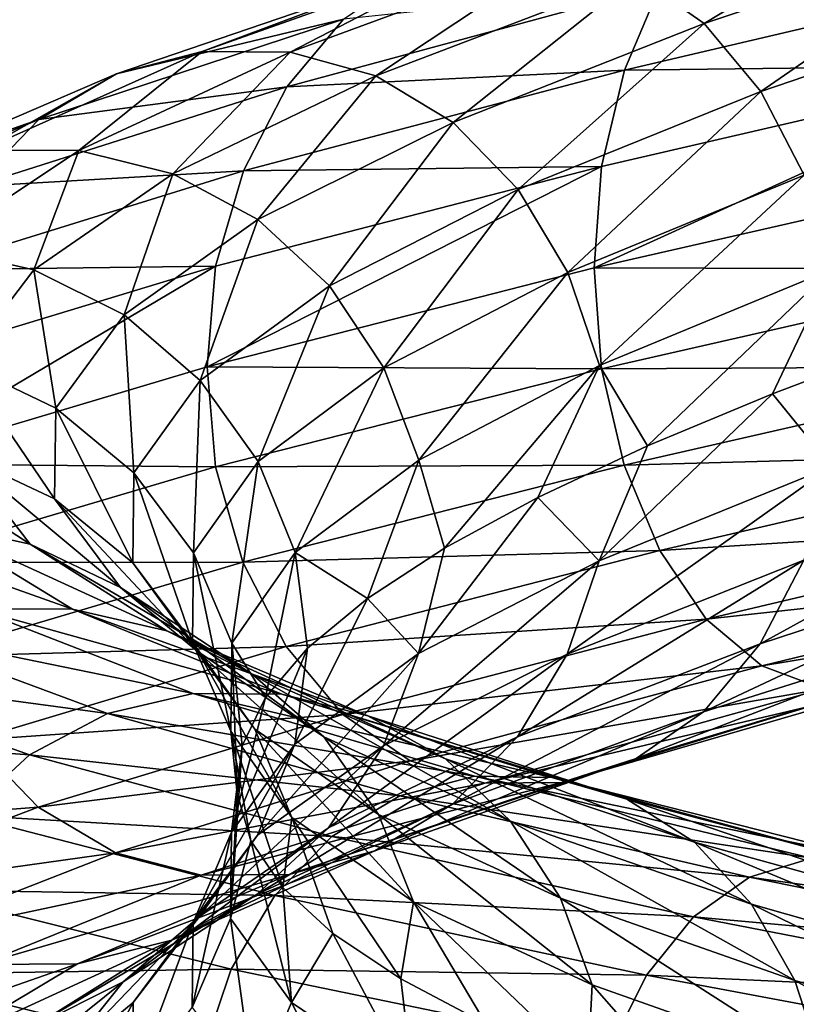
# Model space of a CAD drawing. Header units: metres. Extents: x -80 to 80, y -455 to 95.
# Tile 290 of 656: x -14.85 to -10.01, y -195.75 to -189.61. Entities that reach past the tile are written whole.
import ezdxf

# ---------------------------------------------------------------- set-up
doc = ezdxf.new("R2010")
doc.units = ezdxf.units.M
doc.layers.add('solid_501010_k_02', color=7, linetype='CONTINUOUS')
doc.layers.add('solid_501010_k_02_01', color=7, linetype='CONTINUOUS')

msp = doc.modelspace()

# ---------------------------------------------------------------- linework, layer by layer
at = {"layer": 'solid_501010_k_02'}
for points in [[(-10.58249, -189.631531, 1152.255493), (-11.003079, -189.336746, 1152.65686), (-9.059293, -188.708572, 1154.353882)], [(-8.713005, -189.007736, 1153.888306), (-10.58249, -189.631531, 1152.255493), (-9.059293, -188.708572, 1154.353882)], [(-10.229648, -190.056091, 1151.920166), (-10.58249, -189.631531, 1152.255493), (-8.713005, -189.007736, 1153.888306)], [(-8.422494, -189.437164, 1153.499512), (-10.229648, -190.056091, 1151.920166), (-8.713005, -189.007736, 1153.888306)], [(-11.947141, -189.17868, 1153.563232), (-13.715727, -189.805557, 1151.388794), (-12.412085, -189.318115, 1154.012207)], [(-13.165314, -189.810013, 1151.015137), (-13.715727, -189.805557, 1151.388794), (-11.947141, -189.17868, 1153.563232)], [(-11.467701, -189.185318, 1153.101929), (-13.165314, -189.810013, 1151.015137), (-11.947141, -189.17868, 1153.563232)], [(-12.631912, -189.957932, 1150.654297), (-13.165314, -189.810013, 1151.015137), (-11.467701, -189.185318, 1153.101929)], [(-11.003079, -189.336746, 1152.65686), (-12.631912, -189.957932, 1150.654297), (-11.467701, -189.185318, 1153.101929)], [(-12.412085, -189.318115, 1154.012207), (-14.249498, -189.945557, 1151.752563), (-12.833308, -189.604614, 1154.420776)], [(-13.715727, -189.805557, 1151.388794), (-14.249498, -189.945557, 1151.752563), (-12.412085, -189.318115, 1154.012207)], [(-8.383911, -189.287918, 1158.757568), (-11.080299, -189.923172, 1157.110474), (-8.491773, -189.891571, 1158.978516)], [(-10.857392, -189.394012, 1156.802612), (-11.080299, -189.923172, 1157.110474), (-8.383911, -189.287918, 1158.757568)], [(-12.149061, -190.248199, 1150.328857), (-12.631912, -189.957932, 1150.654297), (-11.003079, -189.336746, 1152.65686)], [(-10.58249, -189.631531, 1152.255493), (-12.149061, -190.248199, 1150.328857), (-11.003079, -189.336746, 1152.65686)], [(-10.857392, -189.394012, 1156.802612), (-13.186983, -190.026382, 1154.765015), (-11.080299, -189.923172, 1157.110474)], [(-12.833308, -189.604614, 1154.420776), (-13.186983, -190.026382, 1154.765015), (-10.857392, -189.394012, 1156.802612)], [(-9.959906, -190.578354, 1151.664429), (-10.229648, -190.056091, 1151.920166), (-8.422494, -189.437164, 1153.499512)], [(-12.833308, -189.604614, 1154.420776), (-14.733078, -190.230713, 1152.083252), (-13.186983, -190.026382, 1154.765015)], [(-14.249498, -189.945557, 1151.752563), (-14.733078, -190.230713, 1152.083252), (-12.833308, -189.604614, 1154.420776)], [(-11.743986, -190.667557, 1150.056641), (-12.149061, -190.248199, 1150.328857), (-10.58249, -189.631531, 1152.255493)], [(-10.229648, -190.056091, 1151.920166), (-11.743986, -190.667557, 1150.056641), (-10.58249, -189.631531, 1152.255493)], [(-13.715727, -189.805557, 1151.388794), (-15.090864, -190.421814, 1148.945923), (-14.249498, -189.945557, 1151.752563)], [(-14.485267, -190.4245, 1148.67041), (-15.090864, -190.421814, 1148.945923), (-13.715727, -189.805557, 1151.388794)], [(-13.165314, -189.810013, 1151.015137), (-14.485267, -190.4245, 1148.67041), (-13.715727, -189.805557, 1151.388794)], [(-13.898386, -190.569168, 1148.404419), (-14.485267, -190.4245, 1148.67041), (-13.165314, -189.810013, 1151.015137)], [(-12.631912, -189.957932, 1150.654297), (-13.898386, -190.569168, 1148.404419), (-13.165314, -189.810013, 1151.015137)], [(-11.080299, -189.923172, 1157.110474), (-13.457718, -190.551605, 1155.029419), (-11.222851, -190.522949, 1157.308472)], [(-13.186983, -190.026382, 1154.765015), (-13.457718, -190.551605, 1155.029419), (-11.080299, -189.923172, 1157.110474)], [(-8.491773, -189.891571, 1158.978516), (-11.268704, -191.156799, 1157.382568), (-8.521686, -190.529373, 1159.062866)], [(-8.491773, -189.891571, 1158.978516), (-11.222851, -190.522949, 1157.308472), (-11.268704, -191.156799, 1157.382568)], [(-11.080299, -189.923172, 1157.110474), (-11.222851, -190.522949, 1157.308472), (-8.491773, -189.891571, 1158.978516)], [(-14.249498, -189.945557, 1151.752563), (-15.678151, -190.561768, 1149.213989), (-14.733078, -190.230713, 1152.083252)], [(-15.090864, -190.421814, 1148.945923), (-15.678151, -190.561768, 1149.213989), (-14.249498, -189.945557, 1151.752563)], [(-13.367125, -190.85498, 1148.164307), (-13.898386, -190.569168, 1148.404419), (-12.631912, -189.957932, 1150.654297)], [(-12.149061, -190.248199, 1150.328857), (-13.367125, -190.85498, 1148.164307), (-12.631912, -189.957932, 1150.654297)], [(-13.186983, -190.026382, 1154.765015), (-15.139109, -190.649139, 1152.361816), (-13.457718, -190.551605, 1155.029419)], [(-14.733078, -190.230713, 1152.083252), (-15.139109, -190.649139, 1152.361816), (-13.186983, -190.026382, 1154.765015)], [(-11.434313, -191.184296, 1149.848755), (-11.743986, -190.667557, 1150.056641), (-10.229648, -190.056091, 1151.920166)], [(-9.959906, -190.578354, 1151.664429), (-11.434313, -191.184296, 1149.848755), (-10.229648, -190.056091, 1151.920166)], [(-14.733078, -190.230713, 1152.083252), (-16.210215, -190.844803, 1149.45752), (-15.139109, -190.649139, 1152.361816)], [(-15.678151, -190.561768, 1149.213989), (-16.210215, -190.844803, 1149.45752), (-14.733078, -190.230713, 1152.083252)], [(-12.921436, -191.268997, 1147.963257), (-13.367125, -190.85498, 1148.164307), (-12.149061, -190.248199, 1150.328857)], [(-11.743986, -190.667557, 1150.056641), (-12.921436, -191.268997, 1147.963257), (-12.149061, -190.248199, 1150.328857)], [(-14.485267, -190.4245, 1148.67041), (-15.388882, -191.026321, 1146.134277), (-15.090864, -190.421814, 1148.945923)], [(-14.76539, -191.168121, 1145.970703), (-15.388882, -191.026321, 1146.134277), (-14.485267, -190.4245, 1148.67041)], [(-13.898386, -190.569168, 1148.404419), (-14.76539, -191.168121, 1145.970703), (-14.485267, -190.4245, 1148.67041)], [(-13.457718, -190.551605, 1155.029419), (-15.449922, -191.169327, 1152.575195), (-13.630856, -191.14621, 1155.19873)], [(-15.139109, -190.649139, 1152.361816), (-15.449922, -191.169327, 1152.575195), (-13.457718, -190.551605, 1155.029419)], [(-11.222851, -190.522949, 1157.308472), (-13.683897, -191.772903, 1155.266602), (-11.268704, -191.156799, 1157.382568)], [(-11.222851, -190.522949, 1157.308472), (-13.630856, -191.14621, 1155.19873), (-13.683897, -191.772903, 1155.266602)], [(-13.457718, -190.551605, 1155.029419), (-13.630856, -191.14621, 1155.19873), (-11.222851, -190.522949, 1157.308472)], [(-8.521686, -190.529373, 1159.062866), (-11.268704, -191.156799, 1157.382568), (-8.492586, -191.164688, 1158.987915)], [(-14.200989, -191.449692, 1145.822876), (-14.76539, -191.168121, 1145.970703), (-13.898386, -190.569168, 1148.404419)], [(-13.367125, -190.85498, 1148.164307), (-14.200989, -191.449692, 1145.822876), (-13.898386, -190.569168, 1148.404419)], [(-11.23687, -191.765579, 1149.71582), (-11.434313, -191.184296, 1149.848755), (-9.959906, -190.578354, 1151.664429)], [(-9.787921, -191.165207, 1151.501709), (-11.23687, -191.765579, 1149.71582), (-9.959906, -190.578354, 1151.664429)], [(-12.580716, -191.779922, 1147.809082), (-12.921436, -191.268997, 1147.963257), (-11.743986, -190.667557, 1150.056641)], [(-11.434313, -191.184296, 1149.848755), (-12.580716, -191.779922, 1147.809082), (-11.743986, -190.667557, 1150.056641)], [(-13.727497, -191.858429, 1145.69873), (-14.200989, -191.449692, 1145.822876), (-13.367125, -190.85498, 1148.164307)], [(-12.921436, -191.268997, 1147.963257), (-13.727497, -191.858429, 1145.69873), (-13.367125, -190.85498, 1148.164307)], [(-14.76539, -191.168121, 1145.970703), (-15.210212, -191.753189, 1143.424316), (-15.388882, -191.026321, 1146.134277)], [(-13.630856, -191.14621, 1155.19873), (-15.714123, -192.377716, 1152.764648), (-13.683897, -191.772903, 1155.266602)], [(-13.630856, -191.14621, 1155.19873), (-15.648689, -191.757553, 1152.711182), (-15.714123, -192.377716, 1152.764648)], [(-15.449922, -191.169327, 1152.575195), (-15.648689, -191.757553, 1152.711182), (-13.630856, -191.14621, 1155.19873)], [(-11.268704, -191.156799, 1157.382568), (-13.683897, -191.772903, 1155.266602), (-11.223927, -191.78627, 1157.313965)], [(-11.268704, -191.156799, 1157.382568), (-11.223927, -191.78627, 1157.313965), (-8.492586, -191.164688, 1158.987915)], [(-9.787921, -191.165207, 1151.501709), (-10.936466, -192.267303, 1149.999634), (-11.23687, -191.765579, 1149.71582)], [(-8.492586, -191.164688, 1158.987915), (-11.223927, -191.78627, 1157.313965), (-8.385444, -191.771576, 1158.775757)], [(-9.787921, -191.165207, 1151.501709), (-10.156404, -191.942139, 1150.978882), (-10.936466, -192.267303, 1149.999634)], [(-9.787921, -191.165207, 1151.501709), (-9.288925, -191.613754, 1151.88208), (-10.156404, -191.942139, 1150.978882)], [(-14.628807, -192.030899, 1143.373169), (-15.210212, -191.753189, 1143.424316), (-14.76539, -191.168121, 1145.970703)], [(-14.200989, -191.449692, 1145.822876), (-14.628807, -192.030899, 1143.373169), (-14.76539, -191.168121, 1145.970703)], [(-12.363477, -192.355194, 1147.709595), (-12.580716, -191.779922, 1147.809082), (-11.434313, -191.184296, 1149.848755)], [(-11.23687, -191.765579, 1149.71582), (-12.363477, -192.355194, 1147.709595), (-11.434313, -191.184296, 1149.848755)], [(-13.365521, -192.363434, 1145.602783), (-13.727497, -191.858429, 1145.69873), (-12.921436, -191.268997, 1147.963257)], [(-12.580716, -191.779922, 1147.809082), (-13.365521, -192.363434, 1145.602783), (-12.921436, -191.268997, 1147.963257)], [(-14.141051, -192.434601, 1143.329468), (-14.628807, -192.030899, 1143.373169), (-14.200989, -191.449692, 1145.822876)], [(-13.727497, -191.858429, 1145.69873), (-14.141051, -192.434601, 1143.329468), (-14.200989, -191.449692, 1145.822876)], [(-9.789227, -192.394424, 1151.503418), (-10.156404, -191.942139, 1150.978882), (-9.288925, -191.613754, 1151.88208)], [(-13.683897, -191.772903, 1155.266602), (-15.714123, -192.377716, 1152.764648), (-13.632161, -192.397141, 1155.200562)], [(-14.635218, -192.597946, 1140.884644), (-15.216877, -192.323563, 1140.837769), (-15.210212, -191.753189, 1143.424316)], [(-14.628807, -192.030899, 1143.373169), (-14.635218, -192.597946, 1140.884644), (-15.210212, -191.753189, 1143.424316)], [(-13.683897, -191.772903, 1155.266602), (-13.632161, -192.397141, 1155.200562), (-11.223927, -191.78627, 1157.313965)], [(-13.13473, -192.932465, 1145.539917), (-13.365521, -192.363434, 1145.602783), (-12.580716, -191.779922, 1147.809082)], [(-12.363477, -192.355194, 1147.709595), (-13.13473, -192.932465, 1145.539917), (-12.580716, -191.779922, 1147.809082)], [(-11.23687, -191.765579, 1149.71582), (-12.204095, -192.904678, 1147.854858), (-12.363477, -192.355194, 1147.709595)], [(-11.23687, -191.765579, 1149.71582), (-11.6205, -192.587982, 1148.956177), (-12.204095, -192.904678, 1147.854858)], [(-11.23687, -191.765579, 1149.71582), (-10.936466, -192.267303, 1149.999634), (-11.6205, -192.587982, 1148.956177)], [(-11.223927, -191.78627, 1157.313965), (-11.082324, -192.387894, 1157.121216), (-8.385444, -191.771576, 1158.775757)], [(-8.385444, -191.771576, 1158.775757), (-11.082324, -192.387894, 1157.121216), (-8.2174, -192.308563, 1158.440918)], [(-11.223927, -191.78627, 1157.313965), (-13.632161, -192.397141, 1155.200562), (-11.082324, -192.387894, 1157.121216)], [(-13.768171, -192.933792, 1143.294678), (-14.141051, -192.434601, 1143.329468), (-13.727497, -191.858429, 1145.69873)], [(-13.365521, -192.363434, 1145.602783), (-13.768171, -192.933792, 1143.294678), (-13.727497, -191.858429, 1145.69873)], [(-11.238369, -192.984314, 1149.713745), (-10.936466, -192.267303, 1149.999634), (-10.156404, -191.942139, 1150.978882)], [(-9.789227, -192.394424, 1151.503418), (-11.238369, -192.984314, 1149.713745), (-10.156404, -191.942139, 1150.978882)], [(-14.147248, -192.996994, 1140.922729), (-14.635218, -192.597946, 1140.884644), (-14.628807, -192.030899, 1143.373169)], [(-14.141051, -192.434601, 1143.329468), (-14.147248, -192.996994, 1140.922729), (-14.628807, -192.030899, 1143.373169)], [(-14.788718, -192.879318, 1138.285156), (-15.413195, -192.742783, 1138.125366), (-15.859433, -192.185898, 1140.785278)], [(-15.216877, -192.323563, 1140.837769), (-14.788718, -192.879318, 1138.285156), (-15.859433, -192.185898, 1140.785278)], [(-11.238369, -192.984314, 1149.713745), (-11.6205, -192.587982, 1148.956177), (-10.936466, -192.267303, 1149.999634)], [(-14.223425, -193.150955, 1138.428711), (-14.788718, -192.879318, 1138.285156), (-15.216877, -192.323563, 1140.837769)], [(-14.635218, -192.597946, 1140.884644), (-14.223425, -193.150955, 1138.428711), (-15.216877, -192.323563, 1140.837769)], [(-11.082324, -192.387894, 1157.121216), (-10.860235, -192.919983, 1156.817993), (-8.2174, -192.308563, 1158.440918)], [(-15.714123, -192.377716, 1152.764648), (-15.650188, -192.993881, 1152.709106), (-13.632161, -192.397141, 1155.200562)], [(-13.530427, -193.496506, 1143.269897), (-13.768171, -192.933792, 1143.294678), (-13.365521, -192.363434, 1145.602783)], [(-13.632161, -192.397141, 1155.200562), (-13.460177, -192.992447, 1155.032715), (-11.082324, -192.387894, 1157.121216)], [(-13.13473, -192.932465, 1145.539917), (-13.530427, -193.496506, 1143.269897), (-13.365521, -192.363434, 1145.602783)], [(-11.082324, -192.387894, 1157.121216), (-13.460177, -192.992447, 1155.032715), (-10.860235, -192.919983, 1156.817993)], [(-12.363477, -192.355194, 1147.709595), (-12.68408, -193.218094, 1146.701904), (-13.13473, -192.932465, 1145.539917)], [(-12.363477, -192.355194, 1147.709595), (-12.204095, -192.904678, 1147.854858), (-12.68408, -193.218094, 1146.701904)], [(-11.437137, -193.56572, 1149.844727), (-11.238369, -192.984314, 1149.713745), (-9.789227, -192.394424, 1151.503418)], [(-9.962365, -192.980621, 1151.667725), (-11.437137, -193.56572, 1149.844727), (-9.789227, -192.394424, 1151.503418)], [(-10.2331, -193.501801, 1151.924683), (-9.962365, -192.980621, 1151.667725), (-8.20243, -192.384415, 1153.214111)], [(-8.425337, -192.90889, 1153.514526), (-10.2331, -193.501801, 1151.924683), (-8.20243, -192.384415, 1153.214111)], [(-13.632161, -192.397141, 1155.200562), (-15.650188, -192.993881, 1152.709106), (-13.460177, -192.992447, 1155.032715)], [(-13.774204, -193.490631, 1140.949951), (-14.147248, -192.996994, 1140.922729), (-14.141051, -192.434601, 1143.329468)], [(-13.768171, -192.933792, 1143.294678), (-13.774204, -193.490631, 1140.949951), (-14.141051, -192.434601, 1143.329468)], [(-13.749186, -193.545898, 1138.547485), (-14.223425, -193.150955, 1138.428711), (-14.635218, -192.597946, 1140.884644)], [(-14.147248, -192.996994, 1140.922729), (-13.749186, -193.545898, 1138.547485), (-14.635218, -192.597946, 1140.884644)], [(-12.365126, -193.562134, 1147.703857), (-12.204095, -192.904678, 1147.854858), (-11.6205, -192.587982, 1148.956177)], [(-11.238369, -192.984314, 1149.713745), (-12.365126, -193.562134, 1147.703857), (-11.6205, -192.587982, 1148.956177)], [(-14.523482, -193.285294, 1135.578125), (-15.130677, -193.282547, 1135.306274), (-16.057587, -192.741302, 1137.959839)], [(-15.413195, -192.742783, 1138.125366), (-14.523482, -193.285294, 1135.578125), (-16.057587, -192.741302, 1137.959839)], [(-13.935053, -193.421356, 1135.840576), (-14.523482, -193.285294, 1135.578125), (-15.413195, -192.742783, 1138.125366)], [(-14.788718, -192.879318, 1138.285156), (-13.935053, -193.421356, 1135.840576), (-15.413195, -192.742783, 1138.125366)], [(-13.40239, -193.690903, 1136.07666), (-13.935053, -193.421356, 1135.840576), (-14.788718, -192.879318, 1138.285156)], [(-14.223425, -193.150955, 1138.428711), (-13.40239, -193.690903, 1136.07666), (-14.788718, -192.879318, 1138.285156)], [(-13.536357, -194.04718, 1140.964111), (-13.774204, -193.490631, 1140.949951), (-13.768171, -192.933792, 1143.294678)], [(-13.530427, -193.496506, 1143.269897), (-13.536357, -194.04718, 1140.964111), (-13.768171, -192.933792, 1143.294678)], [(-13.13473, -192.932465, 1145.539917), (-13.319272, -193.835602, 1144.276611), (-13.530427, -193.496506, 1143.269897)], [(-13.460177, -192.992447, 1155.032715), (-13.190435, -193.518814, 1154.769775), (-10.860235, -192.919983, 1156.817993)], [(-13.13473, -192.932465, 1145.539917), (-13.057474, -193.528763, 1145.504639), (-13.319272, -193.835602, 1144.276611)], [(-10.860235, -192.919983, 1156.817993), (-13.190435, -193.518814, 1154.769775), (-10.569725, -193.348038, 1156.421265)], [(-13.13473, -192.932465, 1145.539917), (-12.68408, -193.218094, 1146.701904), (-13.057474, -193.528763, 1145.504639)], [(-12.365126, -193.562134, 1147.703857), (-12.68408, -193.218094, 1146.701904), (-12.204095, -192.904678, 1147.854858)], [(-10.586775, -193.92485, 1152.26123), (-10.2331, -193.501801, 1151.924683), (-8.425337, -192.90889, 1153.514526)], [(-8.716533, -193.334518, 1153.907104), (-10.586775, -193.92485, 1152.26123), (-8.425337, -192.90889, 1153.514526)], [(-15.650188, -192.993881, 1152.709106), (-15.452745, -193.582001, 1152.571045), (-13.460177, -192.992447, 1155.032715)], [(-13.460177, -192.992447, 1155.032715), (-15.452745, -193.582001, 1152.571045), (-13.190435, -193.518814, 1154.769775)], [(-13.386639, -194.034424, 1138.635864), (-13.749186, -193.545898, 1138.547485), (-14.147248, -192.996994, 1140.922729)], [(-13.774204, -193.490631, 1140.949951), (-13.386639, -194.034424, 1138.635864), (-14.147248, -192.996994, 1140.922729)], [(-12.583823, -194.137924, 1147.797852), (-12.365126, -193.562134, 1147.703857), (-11.238369, -192.984314, 1149.713745)], [(-11.437137, -193.56572, 1149.844727), (-12.583823, -194.137924, 1147.797852), (-11.238369, -192.984314, 1149.713745)], [(-11.74795, -194.082596, 1150.050903), (-11.437137, -193.56572, 1149.844727), (-9.962365, -192.980621, 1151.667725)], [(-10.2331, -193.501801, 1151.924683), (-11.74795, -194.082596, 1150.050903), (-9.962365, -192.980621, 1151.667725)], [(-12.955526, -194.082382, 1136.272705), (-13.40239, -193.690903, 1136.07666), (-14.223425, -193.150955, 1138.428711)], [(-13.749186, -193.545898, 1138.547485), (-12.955526, -194.082382, 1136.272705), (-14.223425, -193.150955, 1138.428711)], [(-13.136483, -194.126663, 1145.530518), (-13.057474, -193.528763, 1145.504639), (-12.68408, -193.218094, 1146.701904)], [(-12.365126, -193.562134, 1147.703857), (-13.136483, -194.126663, 1145.530518), (-12.68408, -193.218094, 1146.701904)], [(-15.130677, -193.282547, 1135.306274), (-13.770294, -193.810593, 1132.844849), (-15.719514, -193.412704, 1135.041504)], [(-13.217692, -193.815109, 1133.21521), (-13.770294, -193.810593, 1132.844849), (-15.130677, -193.282547, 1135.306274)], [(-14.523482, -193.285294, 1135.578125), (-13.217692, -193.815109, 1133.21521), (-15.130677, -193.282547, 1135.306274)], [(-12.682168, -193.95134, 1133.572876), (-13.217692, -193.815109, 1133.21521), (-14.523482, -193.285294, 1135.578125)], [(-13.935053, -193.421356, 1135.840576), (-12.682168, -193.95134, 1133.572876), (-14.523482, -193.285294, 1135.578125)], [(-13.190435, -193.518814, 1154.769775), (-12.837593, -193.942169, 1154.426514), (-10.569725, -193.348038, 1156.421265)], [(-10.569725, -193.348038, 1156.421265), (-12.837593, -193.942169, 1154.426514), (-10.223436, -193.639816, 1155.949219)], [(-11.007998, -194.217773, 1152.66333), (-10.586775, -193.92485, 1152.26123), (-8.716533, -193.334518, 1153.907104)], [(-9.063343, -193.629105, 1154.375366), (-11.007998, -194.217773, 1152.66333), (-8.716533, -193.334518, 1153.907104)], [(-15.719514, -193.412704, 1135.041504), (-14.30619, -193.937271, 1132.484131), (-16.252981, -193.675217, 1134.800415)], [(-13.770294, -193.810593, 1132.844849), (-14.30619, -193.937271, 1132.484131), (-15.719514, -193.412704, 1135.041504)], [(-12.197396, -194.219513, 1133.894775), (-12.682168, -193.95134, 1133.572876), (-13.935053, -193.421356, 1135.840576)], [(-13.40239, -193.690903, 1136.07666), (-12.197396, -194.219513, 1133.894775), (-13.935053, -193.421356, 1135.840576)], [(-13.155482, -194.585098, 1138.688354), (-13.386639, -194.034424, 1138.635864), (-13.774204, -193.490631, 1140.949951)], [(-13.536357, -194.04718, 1140.964111), (-13.155482, -194.585098, 1138.688354), (-13.774204, -193.490631, 1140.949951)], [(-13.530427, -193.496506, 1143.269897), (-13.49622, -194.436142, 1141.777588), (-13.536357, -194.04718, 1140.964111)], [(-13.530427, -193.496506, 1143.269897), (-13.319272, -193.835602, 1144.276611), (-13.465854, -194.137665, 1143.032349)], [(-13.530427, -193.496506, 1143.269897), (-13.465854, -194.137665, 1143.032349), (-13.49622, -194.436142, 1141.777588)], [(-15.452745, -193.582001, 1152.571045), (-15.143072, -194.102036, 1152.355957), (-13.190435, -193.518814, 1154.769775)], [(-13.190435, -193.518814, 1154.769775), (-15.143072, -194.102036, 1152.355957), (-12.837593, -193.942169, 1154.426514)], [(-12.613907, -194.56636, 1136.419556), (-12.955526, -194.082382, 1136.272705), (-13.749186, -193.545898, 1138.547485)], [(-13.386639, -194.034424, 1138.635864), (-12.613907, -194.56636, 1136.419556), (-13.749186, -193.545898, 1138.547485)], [(-13.532232, -194.677368, 1143.256958), (-13.319272, -193.835602, 1144.276611), (-13.057474, -193.528763, 1145.504639)], [(-13.136483, -194.126663, 1145.530518), (-13.532232, -194.677368, 1143.256958), (-13.057474, -193.528763, 1145.504639)], [(-13.368823, -194.696121, 1145.584473), (-13.136483, -194.126663, 1145.530518), (-12.365126, -193.562134, 1147.703857)], [(-12.583823, -194.137924, 1147.797852), (-13.368823, -194.696121, 1145.584473), (-12.365126, -193.562134, 1147.703857)], [(-12.15398, -194.502045, 1150.321655), (-11.74795, -194.082596, 1150.050903), (-10.2331, -193.501801, 1151.924683)], [(-10.586775, -193.92485, 1152.26123), (-12.15398, -194.502045, 1150.321655), (-10.2331, -193.501801, 1151.924683)], [(-12.925797, -194.649582, 1147.947021), (-12.583823, -194.137924, 1147.797852), (-11.437137, -193.56572, 1149.844727)], [(-11.74795, -194.082596, 1150.050903), (-12.925797, -194.649582, 1147.947021), (-11.437137, -193.56572, 1149.844727)], [(-16.252981, -193.675217, 1134.800415), (-14.791694, -194.194504, 1132.15564), (-16.700899, -194.058365, 1134.595825)], [(-14.30619, -193.937271, 1132.484131), (-14.791694, -194.194504, 1132.15564), (-16.252981, -193.675217, 1134.800415)], [(-12.837593, -193.942169, 1154.426514), (-12.417004, -194.230576, 1154.018799), (-10.223436, -193.639816, 1155.949219)], [(-10.223436, -193.639816, 1155.949219), (-12.417004, -194.230576, 1154.018799), (-9.840894, -193.783173, 1155.428955)], [(-11.472942, -194.367279, 1153.109009), (-11.007998, -194.217773, 1152.66333), (-9.063343, -193.629105, 1154.375366)], [(-9.446152, -193.779129, 1154.893433), (-11.472942, -194.367279, 1153.109009), (-9.063343, -193.629105, 1154.375366)], [(-11.790709, -194.608231, 1134.162231), (-12.197396, -194.219513, 1133.894775), (-13.40239, -193.690903, 1136.07666)], [(-12.955526, -194.082382, 1136.272705), (-11.790709, -194.608231, 1134.162231), (-13.40239, -193.690903, 1136.07666)], [(-12.417004, -194.230576, 1154.018799), (-11.952382, -194.371964, 1153.57019), (-9.840894, -193.783173, 1155.428955)], [(-11.952382, -194.371964, 1153.57019), (-11.472942, -194.367279, 1153.109009), (-9.446152, -193.779129, 1154.893433)], [(-9.840894, -193.783173, 1155.428955), (-11.952382, -194.371964, 1153.57019), (-9.446152, -193.779129, 1154.893433)], [(-13.770294, -193.810593, 1132.844849), (-12.015117, -194.328033, 1130.647095), (-14.30619, -193.937271, 1132.484131)], [(-11.532949, -194.334763, 1131.105469), (-12.015117, -194.328033, 1130.647095), (-13.770294, -193.810593, 1132.844849)], [(-13.217692, -193.815109, 1133.21521), (-11.532949, -194.334763, 1131.105469), (-13.770294, -193.810593, 1132.844849)], [(-13.532232, -194.677368, 1143.256958), (-13.465854, -194.137665, 1143.032349), (-13.319272, -193.835602, 1144.276611)], [(-11.065684, -194.471725, 1131.547852), (-11.532949, -194.334763, 1131.105469), (-13.217692, -193.815109, 1133.21521)], [(-12.682168, -193.95134, 1133.572876), (-11.065684, -194.471725, 1131.547852), (-13.217692, -193.815109, 1133.21521)], [(-12.63756, -194.792389, 1150.646118), (-12.15398, -194.502045, 1150.321655), (-10.586775, -193.92485, 1152.26123)], [(-11.007998, -194.217773, 1152.66333), (-12.63756, -194.792389, 1150.646118), (-10.586775, -193.92485, 1152.26123)], [(-15.143072, -194.102036, 1152.355957), (-14.737997, -194.520386, 1152.075928), (-12.837593, -193.942169, 1154.426514)], [(-14.30619, -193.937271, 1132.484131), (-12.482707, -194.450989, 1130.200806), (-14.791694, -194.194504, 1132.15564)], [(-12.837593, -193.942169, 1154.426514), (-14.737997, -194.520386, 1152.075928), (-12.417004, -194.230576, 1154.018799)], [(-12.015117, -194.328033, 1130.647095), (-12.482707, -194.450989, 1130.200806), (-14.30619, -193.937271, 1132.484131)], [(-10.642702, -194.739212, 1131.946167), (-11.065684, -194.471725, 1131.547852), (-12.682168, -193.95134, 1133.572876)], [(-12.197396, -194.219513, 1133.894775), (-10.642702, -194.739212, 1131.946167), (-12.682168, -193.95134, 1133.572876)], [(-13.536357, -194.04718, 1140.964111), (-13.49622, -194.436142, 1141.777588), (-13.410647, -194.731262, 1140.522461)], [(-13.536357, -194.04718, 1140.964111), (-13.410647, -194.731262, 1140.522461), (-13.21079, -195.021851, 1139.283691)], [(-13.536357, -194.04718, 1140.964111), (-13.21079, -195.021851, 1139.283691), (-13.155482, -194.585098, 1138.688354)], [(-12.396094, -195.111633, 1136.508667), (-12.613907, -194.56636, 1136.419556), (-13.386639, -194.034424, 1138.635864)], [(-13.155482, -194.585098, 1138.688354), (-12.396094, -195.111633, 1136.508667), (-13.386639, -194.034424, 1138.635864)], [(-14.791694, -194.194504, 1132.15564), (-15.19934, -194.570755, 1131.877319), (-16.700899, -194.058365, 1134.595825)], [(-15.143072, -194.102036, 1152.355957), (-16.661316, -194.667465, 1149.646118), (-14.737997, -194.520386, 1152.075928)], [(-13.372537, -195.064484, 1148.144287), (-12.925797, -194.649582, 1147.947021), (-11.74795, -194.082596, 1150.050903)], [(-12.15398, -194.502045, 1150.321655), (-13.372537, -195.064484, 1148.144287), (-11.74795, -194.082596, 1150.050903)], [(-11.479804, -195.088333, 1134.363159), (-11.790709, -194.608231, 1134.162231), (-12.955526, -194.082382, 1136.272705)], [(-12.613907, -194.56636, 1136.419556), (-11.479804, -195.088333, 1134.363159), (-12.955526, -194.082382, 1136.272705)], [(-13.771571, -195.23996, 1143.269409), (-13.532232, -194.677368, 1143.256958), (-13.136483, -194.126663, 1145.530518)], [(-13.368823, -194.696121, 1145.584473), (-13.771571, -195.23996, 1143.269409), (-13.136483, -194.126663, 1145.530518)], [(-13.73213, -195.201752, 1145.672485), (-13.368823, -194.696121, 1145.584473), (-12.583823, -194.137924, 1147.797852)], [(-12.925797, -194.649582, 1147.947021), (-13.73213, -195.201752, 1145.672485), (-12.583823, -194.137924, 1147.797852)], [(-13.538162, -195.214493, 1140.947632), (-13.49622, -194.436142, 1141.777588), (-13.465854, -194.137665, 1143.032349)], [(-13.532232, -194.677368, 1143.256958), (-13.538162, -195.214493, 1140.947632), (-13.465854, -194.137665, 1143.032349)], [(-14.791694, -194.194504, 1132.15564), (-12.906327, -194.703003, 1129.794434), (-15.19934, -194.570755, 1131.877319)], [(-12.482707, -194.450989, 1130.200806), (-12.906327, -194.703003, 1129.794434), (-14.791694, -194.194504, 1132.15564)], [(-14.737997, -194.520386, 1152.075928), (-14.255146, -194.805481, 1151.744263), (-12.417004, -194.230576, 1154.018799)], [(-12.417004, -194.230576, 1154.018799), (-14.255146, -194.805481, 1151.744263), (-11.952382, -194.371964, 1153.57019)], [(-13.171331, -194.940536, 1151.00647), (-12.63756, -194.792389, 1150.646118), (-11.007998, -194.217773, 1152.66333)], [(-11.472942, -194.367279, 1153.109009), (-13.171331, -194.940536, 1151.00647), (-11.007998, -194.217773, 1152.66333)], [(-10.287851, -195.1259, 1132.277344), (-10.642702, -194.739212, 1131.946167), (-12.197396, -194.219513, 1133.894775)], [(-11.790709, -194.608231, 1134.162231), (-10.287851, -195.1259, 1132.277344), (-12.197396, -194.219513, 1133.894775)], [(-12.015117, -194.328033, 1130.647095), (-9.91442, -194.838135, 1128.775879), (-12.482707, -194.450989, 1130.200806)], [(-9.516555, -194.847366, 1129.309082), (-9.91442, -194.838135, 1128.775879), (-12.015117, -194.328033, 1130.647095)], [(-11.532949, -194.334763, 1131.105469), (-9.516555, -194.847366, 1129.309082), (-12.015117, -194.328033, 1130.647095)], [(-9.130984, -194.985565, 1129.823608), (-9.516555, -194.847366, 1129.309082), (-11.532949, -194.334763, 1131.105469)], [(-11.065684, -194.471725, 1131.547852), (-9.130984, -194.985565, 1129.823608), (-11.532949, -194.334763, 1131.105469)], [(-14.255146, -194.805481, 1151.744263), (-13.721745, -194.945251, 1151.380127), (-11.952382, -194.371964, 1153.57019)], [(-13.721745, -194.945251, 1151.380127), (-13.171331, -194.940536, 1151.00647), (-11.472942, -194.367279, 1153.109009)], [(-11.952382, -194.371964, 1153.57019), (-13.721745, -194.945251, 1151.380127), (-11.472942, -194.367279, 1153.109009)], [(-13.538162, -195.214493, 1140.947632), (-13.410647, -194.731262, 1140.522461), (-13.49622, -194.436142, 1141.777588)], [(-12.482707, -194.450989, 1130.200806), (-10.300258, -194.957336, 1128.256836), (-12.906327, -194.703003, 1129.794434)], [(-9.91442, -194.838135, 1128.775879), (-10.300258, -194.957336, 1128.256836), (-12.482707, -194.450989, 1130.200806)], [(-8.781956, -195.253006, 1130.286743), (-9.130984, -194.985565, 1129.823608), (-11.065684, -194.471725, 1131.547852)], [(-10.642702, -194.739212, 1131.946167), (-8.781956, -195.253006, 1130.286743), (-11.065684, -194.471725, 1131.547852)], [(-16.661316, -194.667465, 1149.646118), (-16.215626, -195.080719, 1149.437378), (-14.737997, -194.520386, 1152.075928)], [(-14.737997, -194.520386, 1152.075928), (-16.215626, -195.080719, 1149.437378), (-14.255146, -194.805481, 1151.744263)], [(-13.9046, -195.351318, 1148.381592), (-13.372537, -195.064484, 1148.144287), (-12.15398, -194.502045, 1150.321655)], [(-12.63756, -194.792389, 1150.646118), (-13.9046, -195.351318, 1148.381592), (-12.15398, -194.502045, 1150.321655)], [(-15.19934, -194.570755, 1131.877319), (-13.262014, -195.072632, 1129.450195), (-15.511389, -195.037354, 1131.660889)], [(-12.906327, -194.703003, 1129.794434), (-13.262014, -195.072632, 1129.450195), (-15.19934, -194.570755, 1131.877319)], [(-13.155482, -194.585098, 1138.688354), (-13.21079, -195.021851, 1139.283691), (-12.89867, -195.308182, 1138.071777)], [(-13.155482, -194.585098, 1138.688354), (-12.89867, -195.308182, 1138.071777), (-12.475591, -195.591476, 1136.893433)], [(-13.155482, -194.585098, 1138.688354), (-12.475591, -195.591476, 1136.893433), (-12.396094, -195.111633, 1136.508667)], [(-11.281575, -195.62883, 1134.486328), (-11.479804, -195.088333, 1134.363159), (-12.613907, -194.56636, 1136.419556)], [(-12.396094, -195.111633, 1136.508667), (-11.281575, -195.62883, 1134.486328), (-12.613907, -194.56636, 1136.419556)], [(-14.206738, -195.611237, 1145.790283), (-13.73213, -195.201752, 1145.672485), (-12.925797, -194.649582, 1147.947021)], [(-13.372537, -195.064484, 1148.144287), (-14.206738, -195.611237, 1145.790283), (-12.925797, -194.649582, 1147.947021)], [(-10.016575, -195.602905, 1132.526489), (-10.287851, -195.1259, 1132.277344), (-11.790709, -194.608231, 1134.162231)], [(-11.479804, -195.088333, 1134.363159), (-10.016575, -195.602905, 1132.526489), (-11.790709, -194.608231, 1134.162231)], [(-14.145823, -195.738922, 1143.293335), (-13.771571, -195.23996, 1143.269409), (-13.368823, -194.696121, 1145.584473)], [(-13.73213, -195.201752, 1145.672485), (-14.145823, -195.738922, 1143.293335), (-13.368823, -194.696121, 1145.584473)], [(-13.777606, -195.769897, 1140.917847), (-13.538162, -195.214493, 1140.947632), (-13.532232, -194.677368, 1143.256958)], [(-13.771571, -195.23996, 1143.269409), (-13.777606, -195.769897, 1140.917847), (-13.532232, -194.677368, 1143.256958)], [(-12.906327, -194.703003, 1129.794434), (-10.649814, -195.204346, 1127.784058), (-13.262014, -195.072632, 1129.450195)], [(-10.300258, -194.957336, 1128.256836), (-10.649814, -195.204346, 1127.784058), (-12.906327, -194.703003, 1129.794434)], [(-13.538162, -195.214493, 1140.947632), (-13.157238, -195.739029, 1138.668457), (-13.410647, -194.731262, 1140.522461)], [(-13.157238, -195.739029, 1138.668457), (-13.21079, -195.021851, 1139.283691), (-13.410647, -194.731262, 1140.522461)], [(-8.489146, -195.638443, 1130.671875), (-8.781956, -195.253006, 1130.286743), (-10.642702, -194.739212, 1131.946167)], [(-10.287851, -195.1259, 1132.277344), (-8.489146, -195.638443, 1130.671875), (-10.642702, -194.739212, 1131.946167)], [(-16.215626, -195.080719, 1149.437378), (-15.684365, -195.362686, 1149.191162), (-14.255146, -194.805481, 1151.744263)], [(-14.255146, -194.805481, 1151.744263), (-15.684365, -195.362686, 1149.191162), (-13.721745, -194.945251, 1151.380127)], [(-14.491888, -195.497269, 1148.64624), (-13.9046, -195.351318, 1148.381592), (-12.63756, -194.792389, 1150.646118)], [(-13.171331, -194.940536, 1151.00647), (-14.491888, -195.497269, 1148.64624), (-12.63756, -194.792389, 1150.646118)], [(-9.91442, -194.838135, 1128.775879), (-7.53039, -195.344711, 1127.283447), (-10.300258, -194.957336, 1128.256836)], [(-15.684365, -195.362686, 1149.191162), (-15.097485, -195.501328, 1148.921753), (-13.721745, -194.945251, 1151.380127)], [(-15.097485, -195.501328, 1148.921753), (-14.491888, -195.497269, 1148.64624), (-13.171331, -194.940536, 1151.00647)], [(-13.721745, -194.945251, 1151.380127), (-15.097485, -195.501328, 1148.921753), (-13.171331, -194.940536, 1151.00647)], [(-10.300258, -194.957336, 1128.256836), (-7.823448, -195.460281, 1126.706299), (-10.649814, -195.204346, 1127.784058)], [(-7.53039, -195.344711, 1127.283447), (-7.823448, -195.460281, 1126.706299), (-10.300258, -194.957336, 1128.256836)], [(-15.511389, -195.037354, 1131.660889), (-13.534289, -195.531631, 1129.182861), (-15.710948, -195.564575, 1131.517456)], [(-13.262014, -195.072632, 1129.450195), (-13.534289, -195.531631, 1129.182861), (-15.511389, -195.037354, 1131.660889)], [(-13.157238, -195.739029, 1138.668457), (-12.89867, -195.308182, 1138.071777), (-13.21079, -195.021851, 1139.283691)], [(-14.771992, -195.893692, 1145.933594), (-14.206738, -195.611237, 1145.790283), (-13.372537, -195.064484, 1148.144287)], [(-13.9046, -195.351318, 1148.381592), (-14.771992, -195.893692, 1145.933594), (-13.372537, -195.064484, 1148.144287)], [(-13.262014, -195.072632, 1129.450195), (-10.943314, -195.567871, 1127.383667), (-13.534289, -195.531631, 1129.182861)], [(-10.649814, -195.204346, 1127.784058), (-10.943314, -195.567871, 1127.383667), (-13.262014, -195.072632, 1129.450195)], [(-9.843613, -196.139343, 1132.679688), (-10.016575, -195.602905, 1132.526489), (-11.479804, -195.088333, 1134.363159)], [(-11.281575, -195.62883, 1134.486328), (-9.843613, -196.139343, 1132.679688), (-11.479804, -195.088333, 1134.363159)], [(-12.396094, -195.111633, 1136.508667), (-12.475591, -195.591476, 1136.893433), (-11.944319, -195.872849, 1135.755127)], [(-12.396094, -195.111633, 1136.508667), (-11.944319, -195.872849, 1135.755127), (-11.309166, -196.152664, 1134.667114)], [(-12.396094, -195.111633, 1136.508667), (-11.309166, -196.152664, 1134.667114), (-11.281575, -195.62883, 1134.486328)], [(-8.2653, -196.113144, 1130.961792), (-8.489146, -195.638443, 1130.671875), (-10.287851, -195.1259, 1132.277344)], [(-10.016575, -195.602905, 1132.526489), (-8.2653, -196.113144, 1130.961792), (-10.287851, -195.1259, 1132.277344)], [(-14.634729, -196.142273, 1143.328125), (-14.145823, -195.738922, 1143.293335), (-13.73213, -195.201752, 1145.672485)], [(-14.206738, -195.611237, 1145.790283), (-14.634729, -196.142273, 1143.328125), (-13.73213, -195.201752, 1145.672485)], [(-13.777606, -195.769897, 1140.917847), (-13.389944, -196.287109, 1138.597168), (-13.538162, -195.214493, 1140.947632)], [(-13.389944, -196.287109, 1138.597168), (-13.157238, -195.739029, 1138.668457), (-13.538162, -195.214493, 1140.947632)], [(-10.649814, -195.204346, 1127.784058), (-8.088949, -195.702728, 1126.180542), (-10.943314, -195.567871, 1127.383667)], [(-7.823448, -195.460281, 1126.706299), (-8.088949, -195.702728, 1126.180542), (-10.649814, -195.204346, 1127.784058)], [(-14.152023, -196.261703, 1140.876831), (-13.777606, -195.769897, 1140.917847), (-13.771571, -195.23996, 1143.269409)], [(-14.145823, -195.738922, 1143.293335), (-14.152023, -196.261703, 1140.876831), (-13.771571, -195.23996, 1143.269409)], [(-13.157238, -195.739029, 1138.668457), (-12.397748, -196.252762, 1136.485474), (-12.89867, -195.308182, 1138.071777)], [(-12.397748, -196.252762, 1136.485474), (-12.475591, -195.591476, 1136.893433), (-12.89867, -195.308182, 1138.071777)], [(-15.395916, -196.036606, 1146.094971), (-14.771992, -195.893692, 1145.933594), (-13.9046, -195.351318, 1148.381592)], [(-14.491888, -195.497269, 1148.64624), (-15.395916, -196.036606, 1146.094971), (-13.9046, -195.351318, 1148.381592)], [(-16.039291, -196.039307, 1146.26416), (-15.395916, -196.036606, 1146.094971), (-14.491888, -195.497269, 1148.64624)], [(-15.097485, -195.501328, 1148.921753), (-16.039291, -196.039307, 1146.26416), (-14.491888, -195.497269, 1148.64624)], [(-15.710948, -195.564575, 1131.517456), (-13.7782, -196.59906, 1128.94397), (-15.787184, -196.120834, 1131.467773)], [(-13.534289, -195.531631, 1129.182861), (-13.708412, -196.050827, 1129.006348), (-15.710948, -195.564575, 1131.517456)], [(-15.710948, -195.564575, 1131.517456), (-13.708412, -196.050827, 1129.006348), (-13.7782, -196.59906, 1128.94397)], [(-13.534289, -195.531631, 1129.182861), (-11.167984, -196.020065, 1127.072998), (-13.708412, -196.050827, 1129.006348)], [(-10.943314, -195.567871, 1127.383667), (-11.167984, -196.020065, 1127.072998), (-13.534289, -195.531631, 1129.182861)], [(-10.943314, -195.567871, 1127.383667), (-8.311874, -196.060913, 1125.735352), (-11.167984, -196.020065, 1127.072998)], [(-8.088949, -195.702728, 1126.180542), (-8.311874, -196.060913, 1125.735352), (-10.943314, -195.567871, 1127.383667)], [(-15.217012, -196.419556, 1143.373291), (-14.634729, -196.142273, 1143.328125), (-14.206738, -195.611237, 1145.790283)], [(-14.771992, -195.893692, 1145.933594), (-15.217012, -196.419556, 1143.373291), (-14.206738, -195.611237, 1145.790283)], [(-12.397748, -196.252762, 1136.485474), (-11.944319, -195.872849, 1135.755127), (-12.475591, -195.591476, 1136.893433)], [(-11.281575, -195.62883, 1134.486328), (-11.309166, -196.152664, 1134.667114), (-10.577922, -196.430115, 1133.643921)], [(-11.281575, -195.62883, 1134.486328), (-10.577922, -196.430115, 1133.643921), (-9.843613, -196.139343, 1132.679688)], [(-8.122578, -196.646362, 1131.140381), (-8.2653, -196.113144, 1130.961792), (-10.016575, -195.602905, 1132.526489)], [(-9.843613, -196.139343, 1132.679688), (-8.122578, -196.646362, 1131.140381), (-10.016575, -195.602905, 1132.526489)], [(-14.641143, -196.658325, 1140.827515), (-14.152023, -196.261703, 1140.876831), (-14.145823, -195.738922, 1143.293335)], [(-14.634729, -196.142273, 1143.328125), (-14.641143, -196.658325, 1140.827515), (-14.145823, -195.738922, 1143.293335)], [(-13.389944, -196.287109, 1138.597168), (-12.617022, -196.793579, 1136.374268), (-13.157238, -195.739029, 1138.668457)], [(-12.617022, -196.793579, 1136.374268), (-12.397748, -196.252762, 1136.485474), (-13.157238, -195.739029, 1138.668457)]]:
    msp.add_3dface(points, dxfattribs=at)
at = {"layer": 'solid_501010_k_02_01'}
for points in [[(-8.2174, -192.308563, 1158.440918), (-10.860235, -192.919983, 1156.817993), (-7.997585, -192.740814, 1158.002075)], [(-10.860235, -192.919983, 1156.817993), (-10.569725, -193.348038, 1156.421265), (-7.997585, -192.740814, 1158.002075)], [(-7.997585, -192.740814, 1158.002075), (-10.569725, -193.348038, 1156.421265), (-7.735566, -193.035843, 1157.479126)], [(-10.569725, -193.348038, 1156.421265), (-10.223436, -193.639816, 1155.949219), (-7.735566, -193.035843, 1157.479126)], [(-7.735566, -193.035843, 1157.479126), (-10.223436, -193.639816, 1155.949219), (-7.446115, -193.181381, 1156.902222)], [(-10.223436, -193.639816, 1155.949219), (-9.840894, -193.783173, 1155.428955), (-7.446115, -193.181381, 1156.902222)]]:
    msp.add_3dface(points, dxfattribs=at)

doc.saveas('drawing.dxf')
